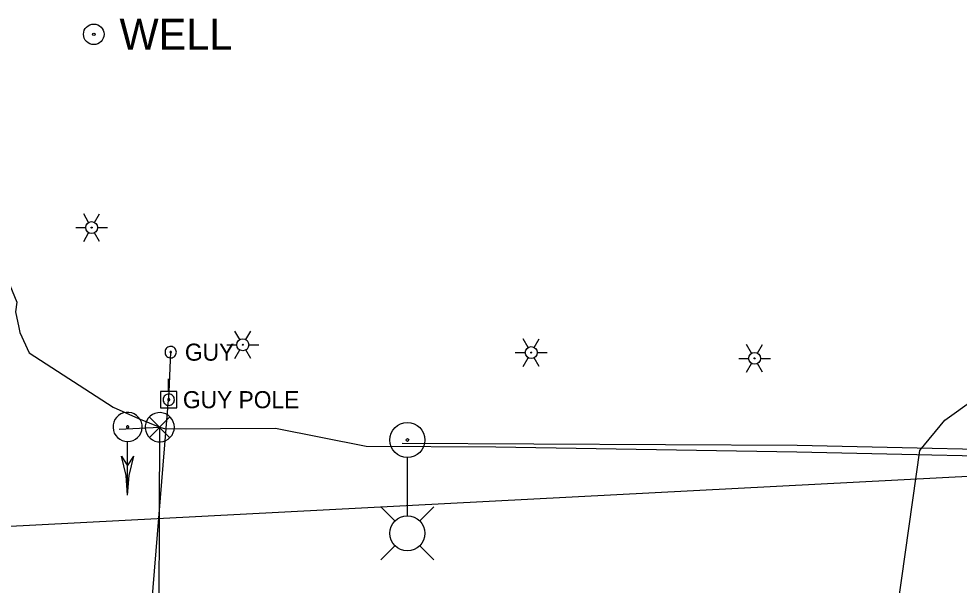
# Model space of a CAD drawing. Extents: x 596028 to 606371, y 330010 to 403088.
# Drawn here: x 602157.2 to 602369.8, y 366158.4 to 366286.4 of the extents above; entities that cross this region are included whole.
import ezdxf

# ---------------------------------------------------------------- set-up
doc = ezdxf.new("R2010")
doc.units = 0
for name, color, linetype in [('E_LTG', 7, 'Continuous'), ('E_LTG_CID', 7, 'Continuous'), ('E_MISCPROP_Well', 7, 'Continuous'), ('E_SIG', 7, 'Continuous'), ('E_SIG_Conduit', 7, 'Continuous'), ('E_UTL_E_UG', 7, 'Continuous'), ('E_UTL_EGuyPole', 7, 'Continuous'), ('E_UTL_EGuyWire', 7, 'Continuous'), ('E_UTL_EPowerPole', 7, 'Continuous'), ('E_UTL_Overhead', 7, 'Continuous'), ('E_UTL_SAN_UG', 7, 'Continuous')]:
    doc.layers.add(name, color=color, linetype=linetype)

# ---------------------------------------------------------------- blocks, each defined once
blk = doc.blocks.new('LPM')
at = {"layer": 'E_LTG'}
for p, q in [((107.6, 16.3), (88.6, 35.2)), ((140.1, 16.3), (159.1, 35.2)), ((100.2, 0), (23.6, 0)), ((107.6, -16.2), (88.6, -35.2)), ((140.1, -16.2), (159.1, -35.2))]:
    blk.add_line(p, q, dxfattribs=at)
for centre, radius in [((0, 0), 23.2), ((123.8, 0), 23.2), ((0, 0), 1.78)]:
    blk.add_circle(centre, radius, dxfattribs=at)
blk = doc.blocks.new('_U269')
at = {"layer": 'E_LTG', "xscale": 0.519255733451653, "yscale": 0.519255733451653}
blk.add_blockref('LPM', (0, 0), dxfattribs=at)
blk = doc.blocks.new('LPOL')
at = {"layer": 'E_LTG'}
for p, q in [((-2.29, 3.96), (-6.1, 10.56)), ((2.29, 3.96), (6.1, 10.56)), ((-12.19, 0), (-4.57, 0)), ((4.57, 0), (12.19, 0)), ((-6.1, -10.56), (-2.29, -3.96)), ((6.1, -10.56), (2.29, -3.96))]:
    blk.add_line(p, q, dxfattribs=at)
for radius in [4.57, 4.57, 4.57, 0.381]:
    blk.add_circle((0, 0), radius, dxfattribs=at)

msp = doc.modelspace()

# ---------------------------------------------------------------- linework, layer by layer
at = {"layer": 'E_LTG_CID'}
msp.add_lwpolyline([(602243.83, 366190.49), (602333.14, 366190.04), (602401.04, 366188.55)], dxfattribs=at)
at = {"layer": 'E_MISCPROP_Well'}
for radius in [2.33, 0.292]:
    msp.add_circle((602174.14, 366282.91), radius, dxfattribs=at)
at = {"layer": 'E_SIG'}
for points in [[(602181.78, 366190.86), (602182.41, 366190.92), (602183.01, 366191.09), (602183.57, 366191.38), (602184.06, 366191.77), (602184.47, 366192.24), (602184.78, 366192.79), (602184.99, 366193.38), (602185.08, 366194), (602185.05, 366194.63), (602184.9, 366195.24), (602184.64, 366195.81), (602184.28, 366196.32), (602183.82, 366196.75), (602183.29, 366197.09), (602182.71, 366197.32), (602182.1, 366197.44), (602181.47, 366197.44), (602180.85, 366197.32), (602180.27, 366197.09), (602179.74, 366196.75), (602179.29, 366196.32), (602178.92, 366195.81), (602178.66, 366195.24), (602178.52, 366194.63), (602178.49, 366194), (602178.57, 366193.38), (602178.78, 366192.79), (602179.09, 366192.24), (602179.5, 366191.77), (602180, 366191.38), (602180.56, 366191.09), (602181.16, 366190.92), (602181.78, 366190.86)], [(602192.36, 366194.1), (602192.3, 366194.72), (602192.12, 366195.32), (602191.83, 366195.88), (602191.44, 366196.38), (602190.97, 366196.79), (602190.43, 366197.1), (602189.83, 366197.3), (602189.21, 366197.39), (602188.59, 366197.36), (602187.98, 366197.22), (602187.41, 366196.96), (602186.89, 366196.59), (602186.46, 366196.14), (602186.12, 366195.61), (602185.89, 366195.03), (602185.77, 366194.41), (602185.77, 366193.78), (602185.89, 366193.17), (602186.12, 366192.59), (602186.46, 366192.06), (602186.89, 366191.6), (602187.41, 366191.24), (602187.98, 366190.98), (602188.59, 366190.83), (602189.21, 366190.8), (602189.83, 366190.89), (602190.43, 366191.1), (602190.97, 366191.41), (602191.44, 366191.82), (602191.83, 366192.31), (602192.12, 366192.87), (602192.3, 366193.47), (602192.36, 366194.1)], [(602191.32, 366196.43), (602186.71, 366191.78)], [(602186.71, 366196.38), (602191.36, 366191.73)], [(602181.78, 366193.91), (602181.83, 366193.91), (602181.88, 366193.92), (602181.92, 366193.95), (602181.96, 366193.98), (602181.99, 366194.01), (602182.01, 366194.05), (602182.03, 366194.1), (602182.03, 366194.15), (602182.03, 366194.19), (602182.02, 366194.24), (602182, 366194.28), (602181.97, 366194.32), (602181.94, 366194.36), (602181.9, 366194.38), (602181.85, 366194.4), (602181.81, 366194.41), (602181.76, 366194.41), (602181.71, 366194.4), (602181.67, 366194.38), (602181.63, 366194.36), (602181.59, 366194.32), (602181.56, 366194.28), (602181.54, 366194.24), (602181.53, 366194.19), (602181.53, 366194.15), (602181.54, 366194.1), (602181.55, 366194.05), (602181.58, 366194.01), (602181.61, 366193.98), (602181.65, 366193.95), (602181.69, 366193.92), (602181.73, 366193.91), (602181.78, 366193.91)], [(602188.86, 366133.84), (602189.06, 366194.1)], [(602181.78, 366178.76), (602181.78, 366190.8)], [(602181.78, 366178.76), (602181.44, 366183.21), (602180.41, 366187.56)], [(602180.41, 366187.56), (602181.78, 366185.36)], [(602181.78, 366178.76), (602182.13, 366183.21), (602183.16, 366187.56)], [(602181.78, 366185.36), (602183.16, 366187.56)]]:
    msp.add_lwpolyline(points, dxfattribs=at)
at = {"layer": 'E_SIG_Conduit'}
for points in [[(602153.19, 366230.92), (602156.77, 366222.33), (602156.41, 366220.16), (602157.19, 366216.66), (602157.4, 366215.51), (602159.52, 366210.95)], [(602159.52, 366210.95), (602178.49, 366198.65), (602184.28, 366196.09), (602189.06, 366194.1)], [(602179.91, 366193.69), (602189.06, 366194.1), (602190.32, 366193.7), (602215.19, 366193.92), (602235.7, 366189.78), (602265.05, 366189.67)], [(602265.05, 366189.67), (602333.12, 366188.54), (602401, 366187.05)]]:
    msp.add_lwpolyline(points, dxfattribs=at)
at = {"layer": 'E_UTL_E_UG'}
msp.add_lwpolyline([(602344.56, 366079.52), (602347.8, 366095.6), (602352.69, 366130.6), (602360.93, 366188.85), (602366.58, 366195.73), (602373.22, 366200.43), (602385.84, 366197.27), (602402.88, 366191.7), (602415.18, 366189.62)], dxfattribs=at)
at = {"layer": 'E_UTL_EGuyPole'}
for points in [[(602192.37, 366200.32), (602192.35, 366200.56), (602192.28, 366200.8), (602192.17, 366201.02), (602192.01, 366201.21), (602191.83, 366201.37), (602191.62, 366201.49), (602191.39, 366201.57), (602191.15, 366201.6), (602190.9, 366201.59), (602190.67, 366201.53), (602190.44, 366201.43), (602190.25, 366201.29), (602190.08, 366201.12), (602189.95, 366200.91), (602189.85, 366200.68), (602189.81, 366200.44), (602189.81, 366200.2), (602189.85, 366199.96), (602189.95, 366199.73), (602190.08, 366199.53), (602190.25, 366199.35), (602190.44, 366199.21), (602190.67, 366199.11), (602190.9, 366199.05), (602191.15, 366199.04), (602191.39, 366199.07), (602191.62, 366199.15), (602191.83, 366199.28), (602192.01, 366199.44), (602192.17, 366199.63), (602192.28, 366199.85), (602192.35, 366200.08), (602192.37, 366200.32)], [(602191.25, 366200.32), (602191.24, 366200.35), (602191.23, 366200.38), (602191.22, 366200.41), (602191.2, 366200.43), (602191.18, 366200.45), (602191.15, 366200.47), (602191.12, 366200.48), (602191.09, 366200.48), (602191.06, 366200.48), (602191.03, 366200.47), (602191.01, 366200.46), (602190.98, 366200.44), (602190.96, 366200.42), (602190.94, 366200.4), (602190.93, 366200.37), (602190.93, 366200.34), (602190.93, 366200.31), (602190.93, 366200.28), (602190.94, 366200.25), (602190.96, 366200.22), (602190.98, 366200.2), (602191.01, 366200.18), (602191.03, 366200.17), (602191.06, 366200.16), (602191.09, 366200.16), (602191.12, 366200.17), (602191.15, 366200.18), (602191.18, 366200.19), (602191.2, 366200.21), (602191.22, 366200.24), (602191.23, 366200.26), (602191.24, 366200.29), (602191.25, 366200.32)]]:
    msp.add_lwpolyline(points, dxfattribs=at)
at = {"layer": 'E_UTL_EGuyWire'}
for points in [[(602192.82, 366211.07), (602192.79, 366211.31), (602192.72, 366211.54), (602192.61, 366211.76), (602192.46, 366211.95), (602192.28, 366212.11), (602192.07, 366212.23), (602191.84, 366212.31), (602191.59, 366212.35), (602191.35, 366212.34), (602191.11, 366212.28), (602190.89, 366212.18), (602190.69, 366212.04), (602190.52, 366211.86), (602190.39, 366211.66), (602190.3, 366211.43), (602190.26, 366211.19), (602190.26, 366210.95), (602190.3, 366210.71), (602190.39, 366210.48), (602190.52, 366210.27), (602190.69, 366210.1), (602190.89, 366209.96), (602191.11, 366209.85), (602191.35, 366209.8), (602191.59, 366209.79), (602191.84, 366209.82), (602192.07, 366209.9), (602192.28, 366210.02), (602192.46, 366210.18), (602192.61, 366210.37), (602192.72, 366210.59), (602192.79, 366210.82), (602192.82, 366211.07)], [(602191.69, 366211.07), (602191.69, 366211.1), (602191.68, 366211.13), (602191.67, 366211.15), (602191.65, 366211.18), (602191.63, 366211.2), (602191.6, 366211.21), (602191.57, 366211.22), (602191.54, 366211.23), (602191.51, 366211.23), (602191.48, 366211.22), (602191.45, 366211.21), (602191.43, 366211.19), (602191.41, 366211.17), (602191.39, 366211.14), (602191.38, 366211.11), (602191.37, 366211.08), (602191.37, 366211.05), (602191.38, 366211.02), (602191.39, 366210.99), (602191.41, 366210.97), (602191.43, 366210.95), (602191.45, 366210.93), (602191.48, 366210.92), (602191.51, 366210.91), (602191.54, 366210.91), (602191.57, 366210.91), (602191.6, 366210.92), (602191.63, 366210.94), (602191.65, 366210.96), (602191.67, 366210.98), (602191.68, 366211.01), (602191.69, 366211.04), (602191.69, 366211.07)]]:
    msp.add_lwpolyline(points, dxfattribs=at)
at = {"layer": 'E_UTL_EPowerPole'}
for points in [[(602191.05, 366202.16), (602191.05, 366205.07)], [(602192.9, 366202.16), (602189.21, 366202.16)], [(602189.21, 366202.16), (602189.21, 366198.47)], [(602192.9, 366198.47), (602192.9, 366202.16)], [(602191.32, 366200.32), (602191.32, 366200.37), (602191.31, 366200.41), (602191.29, 366200.45), (602191.26, 366200.49), (602191.22, 366200.52), (602191.19, 366200.54), (602191.14, 366200.55), (602191.1, 366200.56), (602191.05, 366200.56), (602191.01, 366200.55), (602190.97, 366200.53), (602190.93, 366200.5), (602190.9, 366200.47), (602190.87, 366200.43), (602190.86, 366200.39), (602190.85, 366200.34), (602190.85, 366200.3), (602190.86, 366200.25), (602190.87, 366200.21), (602190.9, 366200.17), (602190.93, 366200.14), (602190.97, 366200.12), (602191.01, 366200.1), (602191.05, 366200.09), (602191.1, 366200.08), (602191.14, 366200.09), (602191.19, 366200.11), (602191.22, 366200.13), (602191.26, 366200.16), (602191.29, 366200.19), (602191.31, 366200.23), (602191.32, 366200.28), (602191.32, 366200.32)], [(602189.21, 366198.47), (602192.9, 366198.47)]]:
    msp.add_lwpolyline(points, dxfattribs=at)
at = {"layer": 'E_UTL_Overhead'}
msp.add_lwpolyline([(602181.58, 366085.08), (602191.21, 366202.07), (602191.53, 366211.07)], dxfattribs=at)
at = {"layer": 'E_UTL_SAN_UG'}
msp.add_line((602125.7, 366170.16), (602382.71, 366183.59), dxfattribs=at)

# ---------------------------------------------------------------- block references
at = {"layer": 'E_LTG', "xscale": 0.32808333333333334, "yscale": 0.32808333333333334, "rotation": -90.00000000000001}
msp.add_blockref('_U269', (602245.04, 366191.21), dxfattribs=at)
at = {"layer": 'E_UTL_E_UG', "xscale": 0.29527500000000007, "yscale": 0.29527500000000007}
for p in [(602173.66, 366239.23), (602207.84, 366212.73), (602273.05, 366210.96), (602323.55, 366209.67)]:
    msp.add_blockref('LPOL', p, dxfattribs=at)

# ---------------------------------------------------------------- texts
at = {"layer": 'E_MISCPROP_Well'}
msp.add_text('WELL', height=7, dxfattribs=at).set_placement((602179.97, 366279.41))
at = {"layer": 'E_UTL_EGuyPole'}
msp.add_text('GUY POLE', height=3.85, dxfattribs=at).set_placement((602194.29, 366198.4))
at = {"layer": 'E_UTL_EGuyWire'}
msp.add_text('GUY', height=3.85, dxfattribs=at).set_placement((602194.74, 366209.14))

doc.saveas('drawing.dxf')
